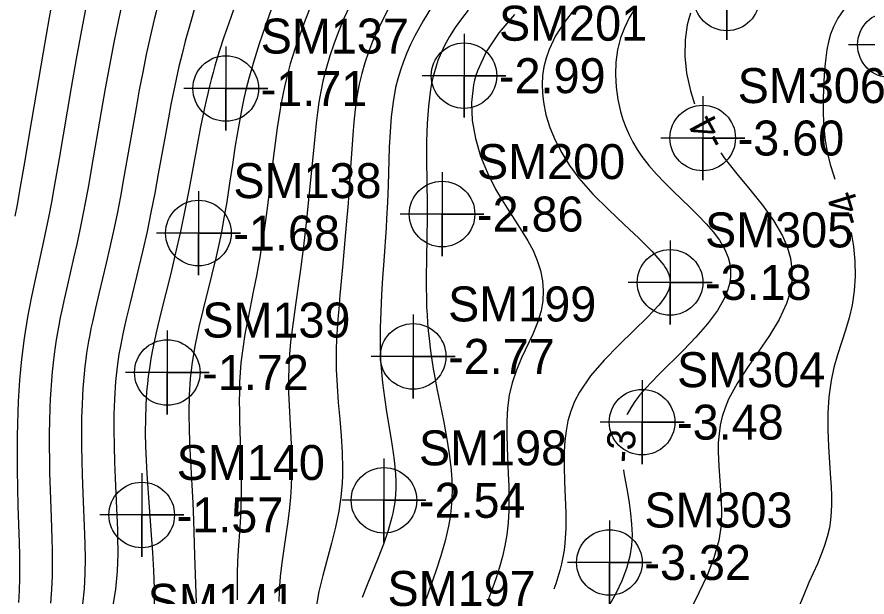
# Model space of a CAD drawing. Extents: x 2602990 to 2605851, y 618069 to 619180.
# Drawn here: x 2604069.9 to 2604130.7, y 618449.3 to 618490.8 of the extents above; entities that cross this region are included whole.
import ezdxf

# ---------------------------------------------------------------- set-up
doc = ezdxf.new("R2010")
doc.units = 0
for name, color, linetype in [('DTM Contours Major', 7, 'Continuous'), ('DTM Contours Minor', 7, 'Continuous'), ('DTM Contours Minor Text', 7, 'Continuous'), ('Exist DTM Breakline', 7, 'Continuous'), ('Exist DTM Breakline Underwater', 7, 'Continuous'), ('Exist DTM Regular Point Underwater CELL', 7, 'Continuous'), ('Exist DTM Regular Point Underwater Cogo Elevation', 7, 'Continuous'), ('Exist DTM Regular Point Underwater Cogo Number', 7, 'Continuous')]:
    doc.layers.add(name, color=color, linetype=linetype)

msp = doc.modelspace()

# ---------------------------------------------------------------- linework, layer by layer
at = {"layer": 'DTM Contours Major'}
msp.add_lwpolyline([(2604090.916, 618491.576), (2604090.511, 618490.556), (2604090.127, 618489.519), (2604089.77, 618488.474), (2604089.449, 618487.428), (2604089.169, 618486.388), (2604089.032, 618485.801), (2604088.908, 618485.217), (2604088.797, 618484.633), (2604088.695, 618484.046), (2604088.601, 618483.454), (2604088.512, 618482.855), (2604088.363, 618481.769), (2604088.222, 618480.663), (2604087.812, 618477.318), (2604087.669, 618476.226), (2604087.576, 618475.559), (2604087.48, 618474.9), (2604087.378, 618474.246), (2604087.27, 618473.594), (2604087.156, 618472.942), (2604087.034, 618472.287), (2604086.829, 618471.252), (2604086.406, 618469.162), (2604086.212, 618468.116), (2604086.046, 618467.078), (2604085.92, 618466.051), (2604085.863, 618465.357), (2604085.826, 618464.669), (2604085.808, 618463.983), (2604085.805, 618463.296), (2604085.813, 618462.606), (2604085.829, 618461.911), (2604085.923, 618458.936), (2604085.943, 618457.93), (2604085.945, 618456.923), (2604085.925, 618455.92), (2604085.887, 618455.105), (2604085.837, 618454.293), (2604085.727, 618452.668), (2604085.681, 618451.849), (2604085.651, 618451.024), (2604085.642, 618450.074), (2604085.658, 618449.119)], dxfattribs=at)
at = {"layer": 'DTM Contours Minor'}
for points in [[(2604072.646, 618493.112), (2604072.214, 618490.744), (2604071.783, 618488.273), (2604070.96, 618483.391), (2604070.409, 618480.127), (2604070.076, 618478.234), (2604069.917, 618477.365), (2604069.76, 618476.54)], [(2604074.902, 618491.835), (2604074.52, 618489.848), (2604074.149, 618487.8), (2604073.791, 618485.742), (2604072.93, 618480.661), (2604072.557, 618478.531), (2604072.374, 618477.534), (2604072.191, 618476.576), (2604072.006, 618475.652), (2604071.818, 618474.767), (2604071.085, 618471.463), (2604070.92, 618470.68), (2604070.801, 618470.073), (2604070.689, 618469.471), (2604070.585, 618468.871), (2604070.49, 618468.27), (2604070.402, 618467.667), (2604070.323, 618467.059), (2604070.237, 618466.321), (2604070.163, 618465.574), (2604070.098, 618464.82), (2604070.044, 618464.058), (2604070, 618463.292), (2604069.965, 618462.522), (2604069.938, 618461.678), (2604069.921, 618460.837), (2604069.913, 618460.004), (2604069.912, 618459.185), (2604069.919, 618458.385), (2604069.94, 618457.149), (2604069.978, 618455.818), (2604070.067, 618453.208), (2604070.087, 618452.297), (2604070.093, 618451.486), (2604070.086, 618450.648), (2604070.061, 618449.789), (2604070.014, 618448.917)], [(2604077.511, 618492.143), (2604077.164, 618490.579), (2604076.834, 618488.965), (2604076.521, 618487.322), (2604076.222, 618485.67), (2604075.936, 618484.031), (2604075.248, 618480.018), (2604075.044, 618478.861), (2604074.838, 618477.736), (2604074.627, 618476.64), (2604074.41, 618475.573), (2604074.187, 618474.543), (2604073.959, 618473.542), (2604073.513, 618471.628), (2604073.305, 618470.715), (2604073.113, 618469.834), (2604073.002, 618469.292), (2604072.899, 618468.759), (2604072.805, 618468.235), (2604072.719, 618467.715), (2604072.64, 618467.197), (2604072.57, 618466.679), (2604072.495, 618466.054), (2604072.43, 618465.424), (2604072.375, 618464.786), (2604072.33, 618464.141), (2604072.293, 618463.485), (2604072.264, 618462.819), (2604072.237, 618461.903), (2604072.223, 618460.975), (2604072.219, 618460.046), (2604072.225, 618459.126), (2604072.24, 618458.226), (2604072.273, 618456.953), (2604072.345, 618455.016), (2604072.403, 618453.48), (2604072.424, 618452.677), (2604072.433, 618451.767), (2604072.422, 618450.822), (2604072.383, 618449.853), (2604072.307, 618448.872)], [(2604080.039, 618491.791), (2604079.73, 618490.598), (2604079.434, 618489.355), (2604079.158, 618488.102), (2604078.9, 618486.84), (2604078.656, 618485.571), (2604078.423, 618484.297), (2604077.975, 618481.746), (2604077.531, 618479.211), (2604077.301, 618477.959), (2604077.063, 618476.723), (2604076.813, 618475.507), (2604076.552, 618474.327), (2604076.285, 618473.177), (2604075.759, 618470.988), (2604075.517, 618469.959), (2604075.298, 618468.982), (2604075.201, 618468.516), (2604075.111, 618468.061), (2604075.028, 618467.616), (2604074.953, 618467.177), (2604074.885, 618466.744), (2604074.823, 618466.312), (2604074.759, 618465.795), (2604074.703, 618465.275), (2604074.656, 618464.75), (2604074.618, 618464.217), (2604074.586, 618463.673), (2604074.562, 618463.116), (2604074.534, 618462.132), (2604074.523, 618461.117), (2604074.526, 618460.088), (2604074.542, 618459.06), (2604074.567, 618458.049), (2604074.614, 618456.731), (2604074.745, 618453.776), (2604074.766, 618453.097), (2604074.781, 618452.072), (2604074.764, 618451.003), (2604074.703, 618449.908), (2604074.583, 618448.803)], [(2604085.734, 618492.267), (2604085.045, 618490.331), (2604084.702, 618489.335), (2604084.37, 618488.322), (2604084.06, 618487.293), (2604083.925, 618486.811), (2604083.795, 618486.323), (2604083.671, 618485.828), (2604083.55, 618485.323), (2604083.432, 618484.807), (2604083.317, 618484.278), (2604083.043, 618482.93), (2604082.772, 618481.507), (2604082.216, 618478.513), (2604081.918, 618476.977), (2604081.597, 618475.438), (2604081.255, 618473.93), (2604080.899, 618472.451), (2604080.205, 618469.636), (2604079.896, 618468.326), (2604079.63, 618467.101), (2604079.49, 618466.365), (2604079.373, 618465.657), (2604079.295, 618465.105), (2604079.232, 618464.557), (2604079.181, 618464.008), (2604079.119, 618463.039), (2604079.087, 618462.056), (2604079.082, 618461.066), (2604079.1, 618460.075), (2604079.136, 618459.092), (2604079.187, 618458.124), (2604079.254, 618457.111), (2604079.509, 618453.728), (2604079.595, 618452.493), (2604079.667, 618451.216), (2604079.713, 618449.938), (2604079.72, 618448.7)], [(2604082.655, 618491.563), (2604082.288, 618490.306), (2604081.945, 618489.067), (2604081.71, 618488.156), (2604081.493, 618487.252), (2604081.29, 618486.348), (2604081.097, 618485.438), (2604080.913, 618484.519), (2604080.735, 618483.582), (2604080.494, 618482.27), (2604080.009, 618479.562), (2604079.756, 618478.188), (2604079.49, 618476.814), (2604079.207, 618475.45), (2604078.907, 618474.119), (2604078.598, 618472.819), (2604077.991, 618470.349), (2604077.716, 618469.2), (2604077.474, 618468.122), (2604077.324, 618467.38), (2604077.197, 618466.669), (2604077.091, 618465.976), (2604077.039, 618465.563), (2604076.993, 618465.151), (2604076.954, 618464.735), (2604076.921, 618464.314), (2604076.895, 618463.884), (2604076.874, 618463.445), (2604076.845, 618462.383), (2604076.839, 618461.269), (2604076.853, 618460.123), (2604076.883, 618458.962), (2604076.924, 618457.803), (2604077.022, 618455.655), (2604077.088, 618454.151), (2604077.104, 618453.638), (2604077.116, 618452.425), (2604077.076, 618451.166), (2604076.959, 618449.879), (2604076.738, 618448.58)], [(2604088.091, 618491.328), (2604087.655, 618490.111), (2604087.233, 618488.877), (2604086.839, 618487.634), (2604086.485, 618486.39), (2604086.304, 618485.676), (2604086.137, 618484.96), (2604085.984, 618484.237), (2604085.737, 618482.926), (2604085.515, 618481.59), (2604085.308, 618480.244), (2604085.107, 618478.9), (2604084.902, 618477.572), (2604084.685, 618476.273), (2604084.521, 618475.393), (2604084.344, 618474.523), (2604084.151, 618473.654), (2604083.85, 618472.41), (2604083.211, 618469.888), (2604082.91, 618468.623), (2604082.645, 618467.365), (2604082.435, 618466.118), (2604082.383, 618465.723), (2604082.337, 618465.328), (2604082.299, 618464.934), (2604082.267, 618464.539), (2604082.242, 618464.142), (2604082.223, 618463.742), (2604082.201, 618462.481), (2604082.224, 618461.196), (2604082.277, 618459.899), (2604082.421, 618457.316), (2604082.485, 618456.053), (2604082.53, 618454.79), (2604082.599, 618452.289), (2604082.727, 618448.895)], [(2604093.682, 618491.542), (2604093.287, 618490.674), (2604092.92, 618489.794), (2604092.582, 618488.903), (2604092.279, 618488.005), (2604092.012, 618487.103), (2604091.787, 618486.198), (2604091.632, 618485.45), (2604091.503, 618484.702), (2604091.394, 618483.951), (2604091.3, 618483.197), (2604091.218, 618482.438), (2604090.774, 618477.945), (2604090.579, 618476.072), (2604090.387, 618474.397), (2604090.179, 618472.734), (2604090.067, 618471.905), (2604089.822, 618470.2), (2604089.695, 618469.323), (2604089.576, 618468.445), (2604089.472, 618467.565), (2604089.39, 618466.683), (2604089.339, 618465.799), (2604089.321, 618464.872), (2604089.334, 618463.943), (2604089.369, 618463.014), (2604089.465, 618461.167), (2604089.509, 618460.252), (2604089.534, 618459.489), (2604089.545, 618458.73), (2604089.541, 618457.973), (2604089.517, 618457.214), (2604089.473, 618456.453), (2604089.404, 618455.686), (2604089.285, 618454.723), (2604089.142, 618453.748), (2604088.99, 618452.765), (2604088.847, 618451.773), (2604088.729, 618450.774), (2604088.653, 618449.77), (2604088.63, 618448.988)], [(2604096.503, 618491.444), (2604096.01, 618490.508), (2604095.654, 618489.768), (2604095.332, 618489.023), (2604095.042, 618488.272), (2604094.787, 618487.515), (2604094.567, 618486.75), (2604094.383, 618485.975), (2604094.217, 618485.083), (2604094.089, 618484.181), (2604093.992, 618483.271), (2604093.917, 618482.356), (2604093.696, 618478.996), (2604093.582, 618477.464), (2604093.453, 618475.916), (2604093.178, 618472.904), (2604092.995, 618470.888), (2604092.91, 618469.891), (2604092.854, 618469.176), (2604092.805, 618468.464), (2604092.766, 618467.752), (2604092.741, 618467.036), (2604092.731, 618466.313), (2604092.741, 618465.579), (2604092.796, 618464.416), (2604092.884, 618463.231), (2604092.987, 618462.036), (2604093.083, 618460.84), (2604093.155, 618459.657), (2604093.181, 618458.497), (2604093.172, 618457.982), (2604093.151, 618457.473), (2604093.114, 618456.967), (2604093.063, 618456.463), (2604092.997, 618455.959), (2604092.915, 618455.452), (2604092.679, 618454.312), (2604092.39, 618453.16), (2604091.772, 618450.855), (2604091.499, 618449.717), (2604091.29, 618448.602)], [(2604099.625, 618491.609), (2604098.961, 618490.51), (2604098.359, 618489.433), (2604098.054, 618488.822), (2604097.779, 618488.213), (2604097.536, 618487.603), (2604097.322, 618486.99), (2604097.138, 618486.369), (2604096.984, 618485.737), (2604096.796, 618484.707), (2604096.667, 618483.65), (2604096.583, 618482.574), (2604096.531, 618481.489), (2604096.447, 618478.73), (2604096.398, 618477.546), (2604096.335, 618476.352), (2604096.299, 618475.745), (2604096.134, 618473.358), (2604096.05, 618472.143), (2604095.973, 618470.93), (2604095.913, 618469.733), (2604095.876, 618468.564), (2604095.869, 618468.071), (2604095.868, 618467.584), (2604095.875, 618467.102), (2604095.889, 618466.623), (2604095.912, 618466.145), (2604095.943, 618465.667), (2604096.043, 618464.627), (2604096.176, 618463.588), (2604096.33, 618462.559), (2604096.653, 618460.568), (2604096.796, 618459.625), (2604096.866, 618459.104), (2604096.924, 618458.596), (2604096.966, 618458.097), (2604096.991, 618457.605), (2604096.993, 618457.116), (2604096.972, 618456.627), (2604096.95, 618456.366), (2604096.919, 618456.102), (2604096.881, 618455.838), (2604096.835, 618455.57), (2604096.781, 618455.301), (2604096.718, 618455.028), (2604096.45, 618454.077), (2604096.112, 618453.101), (2604095.731, 618452.116), (2604094.941, 618450.186), (2604094.584, 618449.275)], [(2604102.174, 618491.273), (2604101.689, 618490.659), (2604101.241, 618490.034), (2604100.835, 618489.394), (2604100.474, 618488.736), (2604100.161, 618488.057), (2604100.01, 618487.672), (2604099.875, 618487.278), (2604099.753, 618486.874), (2604099.646, 618486.459), (2604099.553, 618486.031), (2604099.472, 618485.589), (2604099.323, 618484.415), (2604099.237, 618483.17), (2604099.2, 618481.879), (2604099.196, 618480.567), (2604099.229, 618477.377), (2604099.228, 618476.202), (2604099.217, 618475.214), (2604099.183, 618473.306), (2604099.171, 618472.392), (2604099.168, 618471.507), (2604099.18, 618470.654), (2604099.2, 618470.061), (2604099.23, 618469.483), (2604099.269, 618468.913), (2604099.317, 618468.35), (2604099.374, 618467.788), (2604099.478, 618466.911), (2604099.566, 618466.276), (2604099.669, 618465.62), (2604099.728, 618465.28), (2604099.932, 618464.221), (2604100.403, 618461.937), (2604100.628, 618460.75), (2604100.818, 618459.556), (2604100.952, 618458.375), (2604100.997, 618457.694), (2604101.014, 618457.021), (2604101.002, 618456.355), (2604100.958, 618455.693), (2604100.882, 618455.033), (2604100.772, 618454.373), (2604100.53, 618453.323), (2604100.223, 618452.273), (2604099.875, 618451.229), (2604099.154, 618449.181)], [(2604109.761, 618491.345), (2604109.024, 618490.392), (2604108.415, 618489.426), (2604107.949, 618488.455), (2604107.735, 618487.837), (2604107.582, 618487.217), (2604107.489, 618486.594), (2604107.454, 618485.965), (2604107.474, 618485.33), (2604107.547, 618484.686), (2604107.731, 618483.791), (2604108.01, 618482.884), (2604108.385, 618481.972), (2604108.855, 618481.061), (2604109.421, 618480.156), (2604110.083, 618479.264), (2604111.092, 618478.115), (2604112.193, 618477.01), (2604113.311, 618475.958), (2604114.372, 618474.969), (2604115.301, 618474.053), (2604116.023, 618473.22), (2604116.151, 618473.043), (2604116.264, 618472.869), (2604116.361, 618472.7), (2604116.443, 618472.533), (2604116.508, 618472.37), (2604116.557, 618472.209), (2604116.582, 618472.094), (2604116.598, 618471.979), (2604116.605, 618471.865), (2604116.604, 618471.751), (2604116.593, 618471.637), (2604116.574, 618471.523), (2604116.514, 618471.31), (2604116.426, 618471.094), (2604116.31, 618470.874), (2604116.167, 618470.649), (2604115.998, 618470.418), (2604115.805, 618470.179), (2604115, 618469.316), (2604114.02, 618468.366), (2604112.954, 618467.343), (2604111.889, 618466.261), (2604110.914, 618465.132), (2604110.117, 618463.968), (2604109.77, 618463.29), (2604109.501, 618462.603), (2604109.302, 618461.907), (2604109.163, 618461.2), (2604109.075, 618460.48), (2604109.03, 618459.748), (2604109.021, 618458.66), (2604109.055, 618457.553), (2604109.105, 618456.437), (2604109.144, 618455.325), (2604109.146, 618454.229), (2604109.082, 618453.158), (2604109.022, 618452.664), (2604108.942, 618452.176), (2604108.843, 618451.693), (2604108.723, 618451.214), (2604108.585, 618450.736), (2604108.427, 618450.258), (2604108.283, 618449.882)], [(2604114.093, 618491.385), (2604113.681, 618490.713), (2604113.337, 618490.016), (2604113.065, 618489.291), (2604112.849, 618488.438), (2604112.728, 618487.56), (2604112.695, 618486.67), (2604112.744, 618485.778), (2604112.869, 618484.897), (2604113.064, 618484.039), (2604113.237, 618483.463), (2604113.442, 618482.904), (2604113.678, 618482.36), (2604113.947, 618481.83), (2604114.25, 618481.315), (2604114.587, 618480.815), (2604115.084, 618480.173), (2604115.629, 618479.552), (2604116.209, 618478.945), (2604116.812, 618478.35), (2604118.036, 618477.174), (2604118.623, 618476.593), (2604119.179, 618476.008), (2604119.686, 618475.417), (2604120.127, 618474.819), (2604120.487, 618474.211), (2604120.748, 618473.591), (2604120.868, 618473.133), (2604120.926, 618472.668), (2604120.922, 618472.195), (2604120.854, 618471.716), (2604120.721, 618471.228), (2604120.524, 618470.733), (2604119.991, 618469.796), (2604119.283, 618468.846), (2604118.454, 618467.897), (2604117.557, 618466.963), (2604115.775, 618465.192), (2604115.293, 618464.7), (2604114.85, 618464.224), (2604114.448, 618463.76), (2604114.094, 618463.303), (2604113.79, 618462.849), (2604113.543, 618462.393), (2604113.522, 618462.346)], [(2604129.019, 618491.31), (2604128.609, 618490.704), (2604128.277, 618490.075), (2604128.076, 618489.552), (2604127.924, 618489.009), (2604127.813, 618488.445), (2604127.734, 618487.86), (2604127.676, 618487.253), (2604127.631, 618486.625), (2604127.579, 618485.733), (2604127.546, 618484.811), (2604127.544, 618483.867), (2604127.586, 618482.913), (2604127.684, 618481.959), (2604127.851, 618481.017), (2604128.048, 618480.248), (2604128.284, 618479.488), (2604128.385, 618479.195)], [(2604105.474, 618490.968), (2604104.355, 618489.649), (2604103.46, 618488.299), (2604102.825, 618486.923), (2604102.717, 618486.597), (2604102.626, 618486.269), (2604102.55, 618485.94), (2604102.401, 618484.662), (2604102.454, 618483.373), (2604102.682, 618482.094), (2604103.056, 618480.841), (2604103.547, 618479.633), (2604104.126, 618478.487), (2604104.593, 618477.69), (2604105.075, 618476.928), (2604105.555, 618476.195), (2604106.015, 618475.482), (2604106.438, 618474.781), (2604106.806, 618474.085), (2604107.112, 618473.368), (2604107.338, 618472.65), (2604107.482, 618471.929), (2604107.54, 618471.208), (2604107.509, 618470.487), (2604107.386, 618469.768), (2604107.131, 618468.938), (2604106.786, 618468.106), (2604105.988, 618466.409), (2604105.613, 618465.533), (2604105.305, 618464.63), (2604105.103, 618463.742), (2604104.983, 618462.829), (2604104.928, 618461.896), (2604104.922, 618460.95), (2604104.949, 618459.993), (2604105.036, 618458.141), (2604105.07, 618457.253), (2604105.086, 618456.369), (2604105.075, 618455.493), (2604105.026, 618454.626), (2604104.932, 618453.772), (2604104.796, 618452.987), (2604104.617, 618452.212), (2604104.404, 618451.447), (2604104.162, 618450.69), (2604103.897, 618449.94), (2604103.617, 618449.195)], [(2604118.073, 618491.055), (2604117.938, 618490.65), (2604117.829, 618490.225), (2604117.675, 618489.157), (2604117.661, 618487.995), (2604117.786, 618486.767), (2604118.053, 618485.504), (2604118.351, 618484.58)], [(2604120.224, 618481.066), (2604120.468, 618480.718), (2604121.379, 618479.568), (2604122.312, 618478.444), (2604123.208, 618477.339), (2604124.006, 618476.242), (2604124.648, 618475.146), (2604124.986, 618474.345), (2604125.209, 618473.541), (2604125.317, 618472.734), (2604125.308, 618471.925), (2604125.182, 618471.114), (2604124.939, 618470.302), (2604124.405, 618469.153), (2604123.71, 618468.006), (2604122.926, 618466.862), (2604122.128, 618465.723), (2604121.389, 618464.591), (2604120.785, 618463.468), (2604120.531, 618462.846), (2604120.336, 618462.225), (2604120.195, 618461.602), (2604120.102, 618460.975), (2604120.053, 618460.34), (2604120.041, 618459.695), (2604120.082, 618458.683), (2604120.241, 618456.592), (2604120.281, 618455.523), (2604120.245, 618454.444), (2604120.093, 618453.362), (2604119.743, 618452.112), (2604119.245, 618450.861), (2604118.655, 618449.608), (2604118.032, 618448.35)], [(2604129.556, 618475.374), (2604129.723, 618474.366), (2604129.822, 618473.316), (2604129.84, 618472.26), (2604129.774, 618471.209), (2604129.618, 618470.173), (2604129.406, 618469.279), (2604129.144, 618468.395), (2604128.575, 618466.626), (2604128.316, 618465.724), (2604128.11, 618464.8), (2604127.952, 618463.64), (2604127.885, 618462.452), (2604127.888, 618461.258), (2604127.936, 618460.075), (2604128.01, 618458.922), (2604128.085, 618457.819), (2604128.122, 618457.183), (2604128.146, 618456.568), (2604128.151, 618455.972), (2604128.131, 618455.392), (2604128.08, 618454.824), (2604127.993, 618454.266), (2604127.842, 618453.628), (2604127.642, 618452.992), (2604127.404, 618452.352), (2604127.134, 618451.701), (2604126.534, 618450.344), (2604126.111, 618449.361), (2604125.702, 618448.327)], [(2604113.272, 618458.416), (2604113.306, 618458.191), (2604113.549, 618456.792), (2604113.674, 618456.049), (2604113.781, 618455.296), (2604113.855, 618454.536), (2604113.882, 618453.772), (2604113.847, 618453.007), (2604113.737, 618452.244), (2604113.5, 618451.357), (2604113.164, 618450.478), (2604112.749, 618449.612), (2604112.279, 618448.761)]]:
    msp.add_lwpolyline(points, dxfattribs=at)
at = {"layer": 'Exist DTM Breakline'}
msp.add_spline([(2604056.195, 618608.101), (2604070.612, 618564.846), (2604060.948, 618498.617), (2604052.223, 618447.183), (2604051.568, 618445.166), (2604051.779, 618438.355), (2604056.316, 618420.051), (2604056.045, 618414.227), (2604060.112, 618404.174), (2604065.814, 618393.977), (2604079.591, 618374.932), (2604102.645, 618354.376), (2604129.573, 618330.438), (2604185.644, 618288.739), (2604229.181, 618260.22), (2604259.941, 618240.43), (2604275.412, 618231.212), (2604276.014, 618212.47)], degree=3, dxfattribs=at)
at = {"layer": 'Exist DTM Breakline Underwater'}
msp.add_spline([(2604079.985, 618669.398), (2604080.498, 618655.701), (2604080.544, 618620.53), (2604079.102, 618556.838), (2604066.566, 618502.508), (2604057.691, 618449.657), (2604060.643, 618427.367), (2604061.965, 618415.95), (2604060.058, 618413.35)], degree=3, dxfattribs=at)
at = {"layer": 'Exist DTM Regular Point Underwater CELL'}
for points in [[(2604120.657, 618495.145), (2604120.657, 618489.145), (2604120.657, 618492.145), (2604123.657, 618492.145), (2604117.657, 618492.145)], [(2604132.35, 618491.793), (2604132.35, 618485.793), (2604132.35, 618488.793), (2604135.35, 618488.793), (2604129.35, 618488.793)], [(2604101.871, 618489.588), (2604101.871, 618483.588), (2604101.871, 618486.588), (2604104.871, 618486.588), (2604098.871, 618486.588)], [(2604084.837, 618488.67), (2604084.837, 618482.67), (2604084.837, 618485.67), (2604087.837, 618485.67), (2604081.837, 618485.67)], [(2604118.937, 618485.13), (2604118.937, 618479.13), (2604118.937, 618482.13), (2604121.937, 618482.13), (2604115.937, 618482.13)], [(2604100.3, 618479.696), (2604100.3, 618473.696), (2604100.3, 618476.696), (2604103.3, 618476.696), (2604097.3, 618476.696)], [(2604082.881, 618478.335), (2604082.881, 618472.335), (2604082.881, 618475.335), (2604085.881, 618475.335), (2604079.881, 618475.335)], [(2604116.604, 618474.81), (2604116.604, 618468.81), (2604116.604, 618471.81), (2604119.604, 618471.81), (2604113.604, 618471.81)], [(2604098.235, 618469.519), (2604098.235, 618463.519), (2604098.235, 618466.519), (2604101.235, 618466.519), (2604095.235, 618466.519)], [(2604080.658, 618468.368), (2604080.658, 618462.368), (2604080.658, 618465.368), (2604083.658, 618465.368), (2604077.658, 618465.368)], [(2604114.605, 618464.819), (2604114.605, 618458.819), (2604114.605, 618461.819), (2604117.605, 618461.819), (2604111.605, 618461.819)], [(2604096.149, 618459.23), (2604096.149, 618453.23), (2604096.149, 618456.23), (2604099.149, 618456.23), (2604093.149, 618456.23)], [(2604078.828, 618458.183), (2604078.828, 618452.183), (2604078.828, 618455.183), (2604081.828, 618455.183), (2604075.828, 618455.183)], [(2604112.268, 618454.788), (2604112.268, 618448.788), (2604112.268, 618451.788), (2604115.268, 618451.788), (2604109.268, 618451.788)]]:
    msp.add_lwpolyline(points, dxfattribs=at)
for centre in [(2604120.657, 618492.145), (2604132.35, 618488.793), (2604101.871, 618486.588), (2604084.837, 618485.67), (2604118.937, 618482.13), (2604100.3, 618476.696), (2604082.881, 618475.335), (2604116.604, 618471.81), (2604098.235, 618466.519), (2604080.658, 618465.368), (2604114.605, 618461.819), (2604096.149, 618456.23), (2604078.828, 618455.183), (2604112.268, 618451.788)]:
    msp.add_circle(centre, 2.344, dxfattribs=at)

# ---------------------------------------------------------------- texts
at = {"layer": 'DTM Contours Minor Text'}
for s, rotation, p in [('-4', 118.06171, (2604120.719, 618481.918)), ('-4', 107.02839, (2604130.426, 618476.189)), ('-3', 86.35823, (2604114.012, 618458.873))]:
    msp.add_text(s, height=2, rotation=rotation, dxfattribs=at).set_placement(p)
at = {"layer": 'Exist DTM Regular Point Underwater Cogo Elevation'}
for s, p in [('-2.99', (2604104.371, 618485.338)), ('-1.71', (2604087.337, 618484.42)), ('-3.60', (2604121.437, 618480.88)), ('-2.86', (2604102.8, 618475.446)), ('-1.68', (2604085.381, 618474.085)), ('-3.18', (2604119.104, 618470.56)), ('-2.77', (2604100.735, 618465.269)), ('-1.72', (2604083.158, 618464.118)), ('-3.48', (2604117.105, 618460.569)), ('-2.54', (2604098.649, 618454.98)), ('-1.57', (2604081.328, 618453.933)), ('-3.32', (2604114.768, 618450.538))]:
    msp.add_text(s, height=2.5, dxfattribs=at).set_placement(p)
at = {"layer": 'Exist DTM Regular Point Underwater Cogo Number'}
for s, p in [('SM201', (2604104.371, 618489.088)), ('SM137', (2604087.337, 618488.17)), ('SM306', (2604121.437, 618484.63)), ('SM200', (2604102.8, 618479.196)), ('SM138', (2604085.381, 618477.835)), ('SM305', (2604119.104, 618474.31)), ('SM199', (2604100.735, 618469.019)), ('SM139', (2604083.158, 618467.868)), ('SM304', (2604117.105, 618464.319)), ('SM198', (2604098.649, 618458.73)), ('SM140', (2604081.328, 618457.683)), ('SM303', (2604114.768, 618454.288)), ('SM197', (2604096.399, 618448.679)), ('SM141', (2604079.254, 618447.759))]:
    msp.add_text(s, height=2.5, dxfattribs=at).set_placement(p)

doc.saveas('drawing.dxf')
